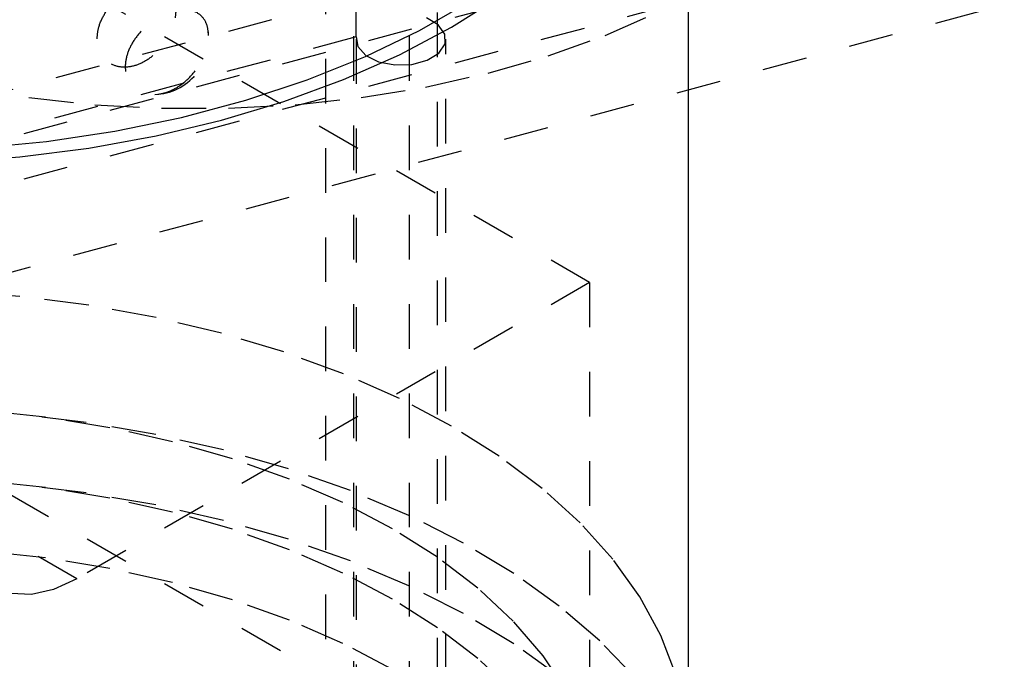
# Model space of a CAD drawing. Header units: inches. Extents: x 1907 to 2452, y -210 to -54.
# Tile 478 of 656: x 2007.3 to 2009.5, y -198.46 to -197.02. Entities that reach past the tile are written whole.
import ezdxf

# ---------------------------------------------------------------- set-up
doc = ezdxf.new("R2010")
doc.units = ezdxf.units.IN
doc.header["$LTSCALE"] = 0.5
doc.header["$MEASUREMENT"] = 0
doc.linetypes.add('HIDDEN', pattern=[0.225, 0.15, -0.075])
doc.layers.add('SID-M-H', color=4, linetype='HIDDEN')
doc.layers.add('SID-M-S', color=105, linetype='Continuous')

msp = doc.modelspace()

# ---------------------------------------------------------------- linework, layer by layer
at = {"layer": 'SID-M-H'}
for p, q in [((2008.04564, -200.36082), (2008.04564, -196.08683)), ((2007.98314, -199.61138), (2007.98314, -196.2941)), ((2008.23314, -200.70815), (2008.23314, -196.30087)), ((2008.17064, -200.36082), (2008.17064, -196.52447)), ((2008.05129, -197.06235), (2008.05129, -196.65408)), ((2007.18612, -197.20546), (2009.06946, -196.69848)), ((2008.57413, -197.61246), (2007.15991, -196.79606)), ((2005.56892, -197.74636), (2008.79564, -196.87775)), ((2004.90746, -198.22713), (2009.74044, -196.92613)), ((2005.56892, -197.84843), (2008.79564, -196.97982)), ((2008.23508, -197.0358), (2008.2083, -197.02009)), ((2008.60859, -197.05926), (2008.72837, -197.00704)), ((2008.24976, -197.05615), (2008.23508, -197.0358)), ((2008.05129, -197.06235), (2005.63037, -197.71405)), ((2008.05083, -197.06788), (2008.05083, -198.70096)), ((2008.05129, -197.06235), (2008.05494, -197.0843)), ((2008.25023, -197.0782), (2008.24976, -197.05615)), ((2008.25183, -198.70096), (2008.25183, -197.06788)), ((2008.48098, -197.10488), (2008.60859, -197.05926)), ((2008.05494, -197.0843), (2008.0725, -197.10387)), ((2008.23642, -197.09875), (2008.25023, -197.0782)), ((2008.0725, -197.10387), (2008.10145, -197.11825)), ((2008.21034, -197.11485), (2008.23642, -197.09875)), ((2008.34662, -197.1435), (2008.48098, -197.10488)), ((2008.10145, -197.11825), (2008.1376, -197.12535)), ((2008.1376, -197.12535), (2008.17573, -197.12416)), ((2008.17573, -197.12416), (2008.21034, -197.11485)), ((2008.20666, -197.1748), (2008.34662, -197.1435)), ((2007.17383, -197.1748), (2007.3182, -197.19851)), ((2008.06229, -197.19851), (2008.20666, -197.1748)), ((2007.3182, -197.19851), (2007.46574, -197.21443)), ((2007.91475, -197.21443), (2008.06229, -197.19851)), ((2007.46574, -197.21443), (2007.6152, -197.22243)), ((2007.6152, -197.22243), (2007.76529, -197.22243)), ((2007.76529, -197.22243), (2007.91475, -197.21443)), ((2007.42508, -198.2758), (2006.01087, -197.45939)), ((2008.57413, -197.61246), (2007.42508, -198.2758)), ((2008.57413, -197.61246), (2008.57413, -198.83728)), ((2007.29788, -197.64371), (2007.14111, -197.6318)), ((2007.45225, -197.66347), (2007.29788, -197.64371)), ((2007.60305, -197.69092), (2007.45225, -197.66347)), ((2007.74913, -197.72585), (2007.60305, -197.69092)), ((2007.88939, -197.768), (2007.74913, -197.72585)), ((2008.02275, -197.81704), (2007.88939, -197.768)), ((2008.14819, -197.87261), (2008.02275, -197.81704)), ((2008.26477, -197.93428), (2008.14819, -197.87261)), ((2007.35518, -197.91407), (2007.20764, -197.89815)), ((2007.44644, -197.92616), (2007.28707, -197.90709)), ((2007.49955, -197.93779), (2007.35518, -197.91407)), ((2007.60237, -197.95307), (2007.44644, -197.92616)), ((2007.63951, -197.96909), (2007.49955, -197.93779)), ((2008.37159, -198.00158), (2008.26477, -197.93428)), ((2007.75372, -197.98762), (2007.60237, -197.95307)), ((2007.77387, -198.00771), (2007.63951, -197.96909)), ((2007.89936, -198.02956), (2007.75372, -197.98762)), ((2007.90148, -198.05332), (2007.77387, -198.00771)), ((2008.46785, -198.07399), (2008.37159, -198.00158)), ((2008.57413, -198.83728), (2007.15991, -198.02087)), ((2008.03823, -198.07856), (2007.89936, -198.02956)), ((2007.35518, -198.07167), (2007.20764, -198.05574)), ((2008.02126, -198.10554), (2007.90148, -198.05332)), ((2007.44644, -198.08376), (2007.28707, -198.06468)), ((2007.49955, -198.09538), (2007.35518, -198.07167)), ((2007.60237, -198.11067), (2007.44644, -198.08376)), ((2008.16928, -198.13428), (2008.03823, -198.07856)), ((2008.55281, -198.15098), (2008.46785, -198.07399)), ((2007.63951, -198.12668), (2007.49955, -198.09538)), ((2008.13219, -198.16392), (2008.02126, -198.10554)), ((2007.75372, -198.14522), (2007.60237, -198.11067)), ((2007.77387, -198.1653), (2007.63951, -198.12668)), ((2007.89936, -198.18715), (2007.75372, -198.14522)), ((2008.29154, -198.19629), (2008.16928, -198.13428)), ((2007.90148, -198.21092), (2007.77387, -198.1653)), ((2008.23331, -198.22795), (2008.13219, -198.16392)), ((2008.62582, -198.23195), (2008.55281, -198.15098)), ((2008.03823, -198.23615), (2007.89936, -198.18715)), ((2007.35518, -198.22926), (2007.20764, -198.21334)), ((2008.02126, -198.26313), (2007.90148, -198.21092)), ((2008.40412, -198.26414), (2008.29154, -198.19629)), ((2007.49955, -198.25297), (2007.35518, -198.22926)), ((2008.16928, -198.29187), (2008.03823, -198.23615)), ((2008.32376, -198.2971), (2008.23331, -198.22795)), ((2008.68633, -198.31628), (2008.62582, -198.23195)), ((2007.63951, -198.28427), (2007.49955, -198.25297)), ((2007.42508, -198.2758), (2007.37335, -198.29978)), ((2008.13219, -198.32151), (2008.02126, -198.26313)), ((2008.50618, -198.33733), (2008.40412, -198.26414)), ((2007.37335, -198.29978), (2007.32361, -198.31107)), ((2007.77387, -198.32289), (2007.63951, -198.28427)), ((2008.29154, -198.35388), (2008.16928, -198.29187)), ((2008.40277, -198.37077), (2008.32376, -198.2971)), ((2007.32361, -198.31107), (2007.27776, -198.30924)), ((2007.90148, -198.36851), (2007.77387, -198.32289)), ((2008.23331, -198.38554), (2008.13219, -198.32151)), ((2008.73388, -198.40334), (2008.68633, -198.31628)), ((2008.59697, -198.41531), (2008.50618, -198.33733)), ((2008.02126, -198.42073), (2007.90148, -198.36851)), ((2008.40412, -198.42173), (2008.29154, -198.35388)), ((2008.46968, -198.44833), (2008.40277, -198.37077)), ((2008.32376, -198.45469), (2008.23331, -198.38554)), ((2008.67581, -198.4975), (2008.59697, -198.41531)), ((2008.7681, -198.49245), (2008.73388, -198.40334)), ((2008.13219, -198.4791), (2008.02126, -198.42073)), ((2008.50618, -198.49492), (2008.40412, -198.42173)), ((2008.40277, -198.52836), (2008.32376, -198.45469)), ((2008.5239, -198.52913), (2008.46968, -198.44833))]:
    msp.add_line(p, q, dxfattribs=at)
for centre, radius, start, end in [((2007.73562, -197.12819), 0.5763, 122.60548, 177.39452), ((2007.59586, -197.06652), 0.125, 92.4093, 180), ((2007.59586, -197.06652), 0.125, 271.94049, 8.92063)]:
    msp.add_arc(centre, radius, start, end, dxfattribs=at)
for points, knots in [([(2007.47086, -197.06678), (2007.47193, -197.07658), (2007.47408, -197.0962), (2007.49077, -197.11802), (2007.51495, -197.13034), (2007.54403, -197.13121), (2007.57385, -197.12101), (2007.60134, -197.10135), (2007.62413, -197.07446), (2007.6403, -197.04303), (2007.64817, -197.0104), (2007.64657, -196.98048), (2007.63526, -196.95711), (2007.61529, -196.94319), (2007.58901, -196.94003), (2007.5596, -196.94724), (2007.53032, -196.96338), (2007.50405, -196.98669), (2007.48369, -197.01519), (2007.47251, -197.04312), (2007.47133, -197.05996), (2007.47086, -197.06678)], [0, 0, 0, 0, 0.0554579, 0.1109395, 0.1658403, 0.2192081, 0.2711117, 0.3223399, 0.3739729, 0.4268563, 0.4812619, 0.5368274, 0.5927419, 0.6480375, 0.7019377, 0.7542614, 0.8055938, 0.8569812, 0.9093952, 0.9633154, 1, 1, 1, 1]), ([(2007.72023, -197.05933), (2007.7193, -197.06952), (2007.71744, -197.08989), (2007.70288, -197.12246), (2007.68104, -197.15198), (2007.65277, -197.17555), (2007.62089, -197.18999), (2007.589, -197.19317), (2007.56134, -197.18454), (2007.54172, -197.16555), (2007.5326, -197.13913), (2007.53465, -197.10878), (2007.54717, -197.07772), (2007.56861, -197.0487), (2007.59676, -197.02438), (2007.62855, -197.00732), (2007.66026, -196.99976), (2007.68804, -197.00305), (2007.70846, -197.01715), (2007.71882, -197.03743), (2007.71984, -197.05324), (2007.72023, -197.05933)], [0, 0, 0, 0, 0.0520028, 0.1039827, 0.1564753, 0.2102848, 0.2652762, 0.3208623, 0.3762398, 0.4306423, 0.4836601, 0.5355284, 0.5870576, 0.6391963, 0.6925647, 0.7472181, 0.8026932, 0.8582301, 0.9130199, 0.9664974, 1, 1, 1, 1])]:
    msp.add_open_spline(points, degree=3, knots=knots, dxfattribs=at)
at = {"layer": 'SID-M-S'}
for p, q in [((2008.79564, -198.67415), (2008.79564, -196.30087)), ((2008.26477, -197.04074), (2008.37159, -196.97344)), ((2008.19332, -197.0479), (2008.30545, -196.98316)), ((2008.07172, -197.10665), (2008.19332, -197.0479)), ((2008.14819, -197.10241), (2008.26477, -197.04074)), ((2007.9416, -197.15898), (2008.07172, -197.10665)), ((2008.02275, -197.15798), (2008.14819, -197.10241)), ((2007.88939, -197.20702), (2008.02275, -197.15798)), ((2007.80398, -197.20446), (2007.9416, -197.15898)), ((2007.65993, -197.24274), (2007.80398, -197.20446)), ((2007.74913, -197.24917), (2007.88939, -197.20702)), ((2007.51058, -197.27352), (2007.65993, -197.24274)), ((2007.60305, -197.2841), (2007.74913, -197.24917)), ((2007.35711, -197.29656), (2007.51058, -197.27352)), ((2007.45225, -197.31155), (2007.60305, -197.2841)), ((2007.20071, -197.31168), (2007.35711, -197.29656)), ((2007.29788, -197.33131), (2007.45225, -197.31155)), ((2007.14111, -197.34322), (2007.29788, -197.33131))]:
    msp.add_line(p, q, dxfattribs=at)

doc.saveas('drawing.dxf')
